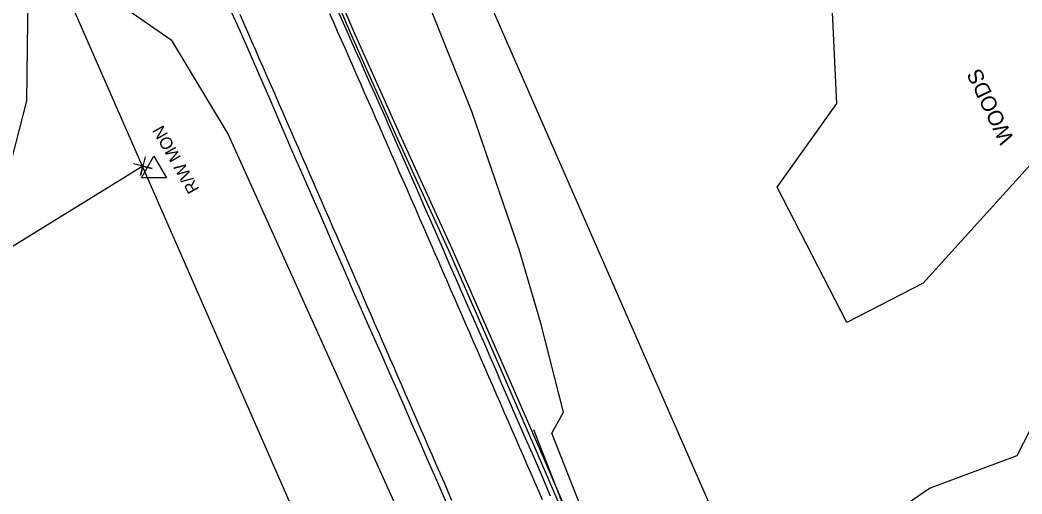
# Model space of a CAD drawing. Extents: x 472260 to 482161, y 489063 to 507124.
# Drawn here: x 475724.4 to 475985.5, y 501987.1 to 502110.5 of the extents above; entities that cross this region are included whole.
import ezdxf

# ---------------------------------------------------------------- set-up
doc = ezdxf.new("R2010")
doc.units = 0
for name, color, linetype in [('Exist Roads EOP Other Cogo Elevation', 7, 'Continuous'), ('Exist Roads EOP Other Cogo Point CELL', 7, 'Continuous'), ('Exist Structure Minor Drop Inlet Cogo Elevation', 7, 'Continuous'), ('Exist Structure Minor Drop Inlet Cogo Number', 7, 'Continuous'), ('Exist Structure Minor Pipes CMP 30 Inch Cogo Point CELL', 7, 'Continuous'), ('Prop Drainage Structure Catch Basin Convert From Junction Box Label', 7, 'Continuous'), ('Prop Drainage Structure Drop Inlet Grate 2 Narrow Slots and Sag Grates 840 24 CELL', 7, 'Continuous'), ('Prop Drainage Structure Pipe RCP 66in Class III', 7, 'Continuous'), ('Prop Drainage Structure Pipe Stub Out CELL', 7, 'Continuous'), ('Prop Drainage Structure Plot Symbol 50 Scale CELL', 7, 'Continuous'), ('Prop Drainage Structure Tops and Inverts LABEL', 7, 'Continuous'), ('Prop Erosion Rip Rap Pad at Outlet Label', 7, 'Continuous')]:
    doc.layers.add(name, color=color, linetype=linetype)

msp = doc.modelspace()

# ---------------------------------------------------------------- linework, layer by layer
at = {"layer": 'Exist Roads EOP Other Cogo Point CELL'}
msp.add_line((475756.37, 502072.41), (475756.37, 502072.41), dxfattribs=at)
msp.add_lwpolyline([(475756.98, 502074.84), (475755.77, 502069.98), (475756.37, 502072.41), (475758.8, 502071.81), (475753.95, 502073.01)], dxfattribs=at)
at = {"layer": 'Exist Structure Minor Drop Inlet Cogo Elevation'}
for p, q in [((476032.41, 501691.77), (475818.42, 502179.8)), ((475940.83, 501651.61), (475726.84, 502139.64))]:
    msp.add_line(p, q, dxfattribs=at)
at = {"layer": 'Exist Structure Minor Drop Inlet Cogo Number'}
msp.add_line((475756.37, 502072.41), (475622.11, 501989.75), dxfattribs=at)
at = {"layer": 'Exist Structure Minor Pipes CMP 30 Inch Cogo Point CELL'}
msp.add_line((475759.28, 502071.31), (475759.28, 502071.31), dxfattribs=at)
msp.add_lwpolyline([(475756.03, 502069.42), (475759.28, 502075.06), (475762.52, 502069.42)], close=True, dxfattribs=at)
at = {"layer": 'Prop Drainage Structure Catch Basin Convert From Junction Box Label'}
for points in [[(475810.49, 502107.15), (475802.66, 502125.56), (475795.82, 502142.23), (475785.56, 502165.17), (475775.42, 502187.63), (475765.36, 502209.96), (475756.29, 502229.59), (475744.74, 502253.28), (475734.91, 502272.54), (475724.29, 502293.56), (475709.47, 502320.75), (475698.95, 502339.81), (475696.36, 502344.32)], [(475811.41, 502107.54), (475803.58, 502125.95), (475796.74, 502142.62), (475786.47, 502165.58), (475776.33, 502188.04), (475766.27, 502210.38), (475757.19, 502230.02), (475745.63, 502253.73), (475735.8, 502272.99), (475725.17, 502294.02), (475710.35, 502321.23), (475697.74, 502344.06)], [(475873.2, 501965.26), (475868.92, 501975.23), (475859.01, 501998.19), (475848.26, 502022.81), (475836.13, 502050.51), (475822.43, 502080.4), (475810.49, 502107.15)], [(475873.94, 501966.15), (475869.84, 501975.63), (475859.93, 501998.59), (475849.17, 502023.21), (475837.04, 502050.92), (475823.34, 502080.81), (475811.41, 502107.54)]]:
    msp.add_lwpolyline(points, dxfattribs=at)
at = {"layer": 'Prop Drainage Structure Drop Inlet Grate 2 Narrow Slots and Sag Grates 840 24 CELL'}
for points in [[(475836.96, 501985.36), (475835.96, 501987.65), (475834.97, 501989.94), (475833.97, 501992.22), (475833.85, 501992.49), (475832.86, 501994.78), (475831.86, 501997.07), (475830.86, 501999.36), (475829.86, 502001.65), (475828.86, 502003.93), (475827.87, 502006.22), (475826.87, 502008.51), (475825.87, 502010.8), (475824.87, 502013.09), (475823.87, 502015.38), (475822.88, 502017.67), (475821.88, 502019.96), (475820.88, 502022.24), (475819.88, 502024.53), (475818.89, 502026.82), (475817.89, 502029.11), (475816.89, 502031.4), (475815.89, 502033.69), (475814.89, 502035.98), (475813.9, 502038.27), (475812.9, 502040.55), (475811.9, 502042.84), (475810.9, 502045.13), (475809.9, 502047.42), (475808.91, 502049.71), (475807.91, 502052), (475806.91, 502054.29), (475805.91, 502056.58), (475804.91, 502058.86), (475803.92, 502061.15), (475802.92, 502063.44), (475801.92, 502065.73), (475800.92, 502068.02), (475799.93, 502070.31), (475798.93, 502072.6), (475797.93, 502074.88), (475796.93, 502077.17), (475795.93, 502079.46), (475794.94, 502081.75), (475793.94, 502084.04), (475792.94, 502086.33), (475791.94, 502088.62), (475790.94, 502090.91), (475790.75, 502091.35), (475789.75, 502093.64), (475788.74, 502095.93), (475787.74, 502098.21), (475786.74, 502100.5), (475785.74, 502102.79), (475784.74, 502105.07), (475783.73, 502107.36), (475782.73, 502109.65), (475781.73, 502111.93)], [(475860.58, 501985.53), (475859.58, 501987.82), (475858.58, 501990.11), (475857.58, 501992.4), (475856.58, 501994.69), (475855.58, 501996.97), (475854.58, 501999.26), (475853.58, 502001.55), (475852.58, 502003.84), (475851.59, 502006.12), (475850.59, 502008.41), (475849.59, 502010.7), (475848.59, 502012.99), (475847.59, 502015.28), (475846.59, 502017.56), (475845.59, 502019.85), (475844.59, 502022.14), (475843.59, 502024.43), (475842.59, 502026.71), (475841.6, 502029), (475840.6, 502031.29), (475839.6, 502033.58), (475838.6, 502035.87), (475837.6, 502038.15), (475836.6, 502040.44), (475835.6, 502042.73), (475834.6, 502045.02), (475833.6, 502047.31), (475832.6, 502049.59), (475831.61, 502051.88), (475830.61, 502054.17), (475829.61, 502056.46), (475828.61, 502058.74), (475828.25, 502059.56), (475827.25, 502061.85), (475826.24, 502064.13), (475825.24, 502066.42), (475824.23, 502068.7), (475823.23, 502070.99), (475822.23, 502073.27), (475821.22, 502075.56), (475820.22, 502077.85), (475819.21, 502080.13), (475818.21, 502082.42), (475817.2, 502084.7), (475816.2, 502086.99), (475815.19, 502089.27), (475814.19, 502091.56), (475813.19, 502093.84), (475812.18, 502096.13), (475811.18, 502098.41), (475810.17, 502100.7), (475809.17, 502102.98), (475808.16, 502105.27), (475807.16, 502107.55), (475806.16, 502109.84), (475805.15, 502112.12)]]:
    msp.add_lwpolyline(points, dxfattribs=at)
at = {"layer": 'Prop Drainage Structure Pipe Stub Out CELL'}
for points in [[(475836.31, 501983.02), (475834.39, 501987.4), (475832.45, 501991.81), (475830.52, 501996.25), (475828.57, 502000.7), (475826.61, 502005.17), (475824.64, 502009.66), (475822.66, 502014.15), (475820.7, 502018.61), (475818.76, 502023), (475816.84, 502027.3), (475814.96, 502031.53), (475813.11, 502035.69), (475811.3, 502039.81), (475809.53, 502043.87), (475807.8, 502047.88), (475806.03, 502051.98), (475804.15, 502056.31), (475802.15, 502060.85), (475800.04, 502065.62), (475797.88, 502070.49), (475795.75, 502075.37), (475793.63, 502080.23), (475791.54, 502085.09), (475789.45, 502089.93), (475787.37, 502094.74), (475785.28, 502099.52), (475783.19, 502104.26), (475781.11, 502108.99), (475779.01, 502113.71)], [(475807.14, 502113.09), (475809.37, 502108.04), (475811.75, 502102.63), (475812.99, 502099.84), (475814.23, 502097.04), (475815.47, 502094.25), (475816.72, 502091.46), (475817.98, 502088.65), (475819.25, 502085.79), (475820.52, 502082.9), (475821.81, 502079.97), (475823.11, 502077.02), (475824.4, 502074.08), (475825.69, 502071.15), (475826.98, 502068.22), (475828.31, 502065.19), (475829.74, 502061.93), (475831.26, 502058.45), (475832.88, 502054.74), (475834.53, 502050.94), (475836.16, 502047.2), (475837.77, 502043.51), (475839.36, 502039.87), (475840.92, 502036.3), (475842.45, 502032.82), (475843.93, 502029.43), (475845.39, 502026.13), (475846.83, 502022.86), (475848.27, 502019.55), (475849.72, 502016.2), (475851.18, 502012.82), (475852.65, 502009.42), (475854.11, 502006.04), (475855.58, 502002.68), (475857.05, 501999.34), (475858.51, 501996.05), (475859.91, 501992.83), (475861.27, 501989.68), (475862.59, 501986.62)]]:
    msp.add_lwpolyline(points, dxfattribs=at)
at = {"layer": 'Prop Drainage Structure Plot Symbol 50 Scale CELL'}
msp.add_lwpolyline([(475858.22, 502003.88), (475873.57, 501964.57), (475891.99, 501921.71), (475909.74, 501881.21), (475923.46, 501849.74), (475940.91, 501809.98), (475962.4, 501760.56), (475980.02, 501720.44), (476000.62, 501673.83), (476022.76, 501626.04)], dxfattribs=at)
at = {"layer": 'Prop Drainage Structure Tops and Inverts LABEL'}
msp.add_lwpolyline([(475894.26, 501934.48), (475889.57, 501940.81), (475879.11, 501961.95), (475862.96, 502002.92), (475866.06, 502008.33), (475860.15, 502031.52), (475854.46, 502050.74), (475842.16, 502086.69), (475826.98, 502124.47)], dxfattribs=at)
at = {"layer": 'Prop Erosion Rip Rap Pad at Outlet Label'}
for points in [[(476041.83, 502128.52), (476039.25, 502112.31), (476043.61, 502079.09), (476030.5, 502075.96), (476006.25, 502091.43), (475988.91, 502074.11), (475959.75, 502041.98), (475939.91, 502031.69), (475921.74, 502066.94), (475937.25, 502088.75), (475935.86, 502117.97), (475916.68, 502128.12), (475908.37, 502138.44), (475910.86, 502158.61), (475895.07, 502160.77), (475886.38, 502172.36)], [(475640.81, 502012.54), (475681.16, 502038.68), (475719.36, 502062.99), (475726.12, 502089.42), (475726.45, 502117.11), (475740.08, 502121.8), (475763.74, 502105.3), (475778.6, 502080.64)], [(475778.6, 502080.64), (475829.43, 501968.18), (475801.43, 501957.29), (475783.69, 501942.76), (475766.82, 501922.52), (475747.14, 501911.49), (475680.82, 501882.36), (475661.56, 501905.49), (475634.68, 501944.13), (475619.87, 501993.37), (475640.81, 502012.54)], [(475988.46, 501718.62), (475952.41, 501810.41), (475938.29, 501838.59), (475925.48, 501856.19), (475904.69, 501908.62), (475894.26, 501934.48), (475891.89, 501946.09), (475913.49, 501955.7), (475961.43, 501988.61), (475984.27, 501997.05), (475993.03, 502014.2)]]:
    msp.add_lwpolyline(points, dxfattribs=at)

# ---------------------------------------------------------------- texts
at = {"layer": 'Exist Roads EOP Other Cogo Elevation'}
msp.add_text('R/W MON', height=3.2, rotation=119.7387, dxfattribs=at).set_placement((475771.19, 502066.44))
at = {"layer": 'Prop Drainage Structure Pipe RCP 66in Class III'}
msp.add_text('WOODS', height=4, rotation=115.5025, dxfattribs=at).set_placement((475983.55, 502079.4))

doc.saveas('drawing.dxf')
